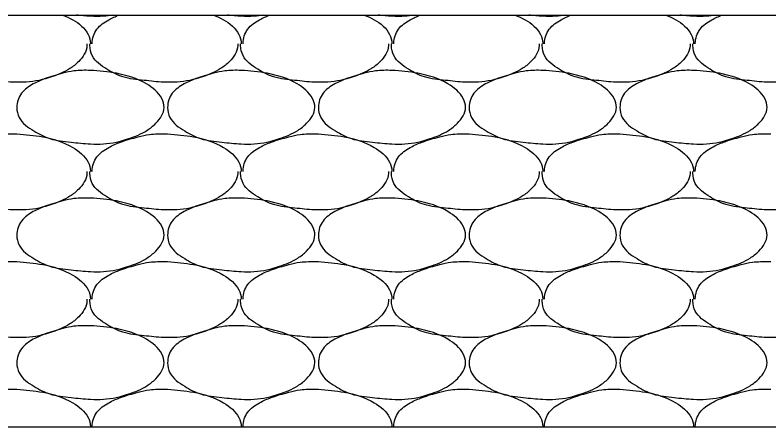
# Model space of a CAD drawing. Extents: x 634177 to 635904, y 289936 to 290970.
# Drawn here: x 635692.813 to 635696.012, y 290574.309 to 290576.059 of the extents above; entities that cross this region are included whole.
import ezdxf

# ---------------------------------------------------------------- set-up
doc = ezdxf.new("R2010")
doc.units = 0
doc.layers.add('Default', color=7, linetype='Continuous')

msp = doc.modelspace()

# ---------------------------------------------------------------- linework, layer by layer
at = {"layer": 'Default'}
for p, q in [((635672.2749, 290576.0588), (635712.2724, 290576.0588)), ((635692.8125, 290575.5538), (635692.82, 290575.5538)), ((635693.4525, 290575.5538), (635693.46, 290575.5538)), ((635694.0925, 290575.5538), (635694.1, 290575.5538)), ((635694.7324, 290575.5538), (635694.7399, 290575.5538)), ((635695.3724, 290575.5538), (635695.3799, 290575.5538)), ((635696.0123, 290575.5538), (635696.0198, 290575.5538)), ((635692.8125, 290575.0113), (635692.82, 290575.0113)), ((635693.4525, 290575.0113), (635693.46, 290575.0113)), ((635694.0925, 290575.0113), (635694.1, 290575.0113)), ((635694.7324, 290575.0113), (635694.7399, 290575.0113)), ((635695.3724, 290575.0113), (635695.3799, 290575.0113)), ((635696.0123, 290575.0113), (635696.0198, 290575.0113)), ((635692.8125, 290574.4689), (635692.82, 290574.4689)), ((635693.4525, 290574.4689), (635693.46, 290574.4689)), ((635694.0925, 290574.4689), (635694.1, 290574.4689)), ((635694.7324, 290574.4689), (635694.7399, 290574.4689)), ((635695.3724, 290574.4689), (635695.3799, 290574.4689)), ((635696.0123, 290574.4689), (635696.0198, 290574.4689)), ((635667.8541, 290574.3089), (635712.2724, 290574.3089))]:
    msp.add_line(p, q, dxfattribs=at)
for points in [[(635693.0148, 290576.0588), (635693.0575, 290576.0388), (635693.1225, 290575.9763), (635693.1325, 290575.9388), (635693.1325, 290575.9363)], [(635693.2274, 290576.0588), (635693.1875, 290576.0538), (635693.1325, 290576.0538), (635693.0737, 290576.0588)], [(635693.14, 290575.9363), (635693.14, 290575.9388), (635693.16, 290575.9988), (635693.21, 290576.0388), (635693.253, 290576.0588)], [(635693.6547, 290576.0588), (635693.6975, 290576.0388), (635693.7625, 290575.9763), (635693.7725, 290575.9388), (635693.7725, 290575.9363)], [(635693.8673, 290576.0588), (635693.8275, 290576.0538), (635693.7725, 290576.0538), (635693.7137, 290576.0588)], [(635693.78, 290575.9363), (635693.78, 290575.9388), (635693.8, 290575.9988), (635693.85, 290576.0388), (635693.893, 290576.0588)], [(635694.2947, 290576.0588), (635694.3374, 290576.0388), (635694.4024, 290575.9763), (635694.4124, 290575.9388), (635694.4124, 290575.9363)], [(635694.5073, 290576.0588), (635694.4674, 290576.0538), (635694.4124, 290576.0538), (635694.3536, 290576.0588)], [(635694.4199, 290575.9363), (635694.4199, 290575.9388), (635694.4399, 290575.9988), (635694.4899, 290576.0388), (635694.5329, 290576.0588)], [(635694.9347, 290576.0588), (635694.9774, 290576.0388), (635695.0424, 290575.9763), (635695.0524, 290575.9388), (635695.0524, 290575.9363)], [(635695.1472, 290576.0588), (635695.1074, 290576.0538), (635695.0524, 290576.0538), (635694.9936, 290576.0588)], [(635695.0599, 290575.9363), (635695.0599, 290575.9388), (635695.0799, 290575.9988), (635695.1299, 290576.0388), (635695.1729, 290576.0588)], [(635695.5746, 290576.0588), (635695.6174, 290576.0388), (635695.6824, 290575.9763), (635695.6924, 290575.9388), (635695.6924, 290575.9363)], [(635695.7872, 290576.0588), (635695.7474, 290576.0538), (635695.6924, 290576.0538), (635695.6336, 290576.0588)], [(635695.6999, 290575.9363), (635695.6999, 290575.9388), (635695.7199, 290575.9988), (635695.7699, 290576.0388), (635695.8129, 290576.0588)], [(635692.8125, 290575.7738), (635692.8025, 290575.7738), (635692.72, 290575.7813), (635692.6301, 290575.7963), (635692.5626, 290575.8288), (635692.5001, 290575.8863), (635692.4901, 290575.9288), (635692.4901, 290575.9363)], [(635693.1175, 290575.9363), (635693.1175, 290575.9288), (635693.0825, 290575.8613), (635693.045, 290575.8313), (635692.9675, 290575.7963), (635692.86, 290575.7738), (635692.8125, 290575.7738)], [(635693.4525, 290575.7738), (635693.4425, 290575.7738), (635693.36, 290575.7813), (635693.27, 290575.7963), (635693.2025, 290575.8288), (635693.14, 290575.8863), (635693.13, 290575.9288), (635693.13, 290575.9363)], [(635693.7575, 290575.9363), (635693.7575, 290575.9288), (635693.7225, 290575.8613), (635693.685, 290575.8313), (635693.6075, 290575.7963), (635693.5, 290575.7738), (635693.4525, 290575.7738)], [(635694.0925, 290575.7738), (635694.0825, 290575.7738), (635694, 290575.7813), (635693.91, 290575.7963), (635693.8425, 290575.8288), (635693.78, 290575.8863), (635693.77, 290575.9288), (635693.77, 290575.9363)], [(635694.3974, 290575.9363), (635694.3974, 290575.9288), (635694.3624, 290575.8613), (635694.3249, 290575.8313), (635694.2475, 290575.7963), (635694.14, 290575.7738), (635694.0925, 290575.7738)], [(635694.7324, 290575.7738), (635694.7224, 290575.7738), (635694.6399, 290575.7813), (635694.5499, 290575.7963), (635694.4824, 290575.8288), (635694.4199, 290575.8863), (635694.4099, 290575.9288), (635694.4099, 290575.9363)], [(635695.0374, 290575.9363), (635695.0374, 290575.9288), (635695.0024, 290575.8613), (635694.9649, 290575.8313), (635694.8874, 290575.7963), (635694.7799, 290575.7738), (635694.7324, 290575.7738)], [(635695.3724, 290575.7738), (635695.3624, 290575.7738), (635695.2799, 290575.7813), (635695.1899, 290575.7963), (635695.1224, 290575.8288), (635695.0599, 290575.8863), (635695.0499, 290575.9288), (635695.0499, 290575.9363)], [(635695.6774, 290575.9363), (635695.6774, 290575.9288), (635695.6424, 290575.8613), (635695.6049, 290575.8313), (635695.5274, 290575.7963), (635695.4199, 290575.7738), (635695.3724, 290575.7738)], [(635696.0123, 290575.7738), (635696.0023, 290575.7738), (635695.9198, 290575.7813), (635695.8299, 290575.7963), (635695.7624, 290575.8288), (635695.6999, 290575.8863), (635695.6899, 290575.9288), (635695.6899, 290575.9363)], [(635696.3173, 290575.9363), (635696.3173, 290575.9288), (635696.2823, 290575.8613), (635696.2448, 290575.8313), (635696.1673, 290575.7963), (635696.0598, 290575.7738), (635696.0123, 290575.7738)], [(635693.1325, 290575.8238), (635693.2425, 290575.8113), (635693.37, 290575.7663), (635693.435, 290575.7038), (635693.445, 290575.6663), (635693.41, 290575.5988), (635693.3725, 290575.5688), (635693.295, 290575.5338), (635693.1875, 290575.5113), (635693.1325, 290575.5113), (635693.05, 290575.5188), (635692.96, 290575.5338), (635692.8925, 290575.5663), (635692.83, 290575.6238), (635692.82, 290575.6663), (635692.84, 290575.7263), (635692.89, 290575.7663), (635692.94, 290575.7888), (635693.015, 290575.8113), (635693.0625, 290575.8213), (635693.1325, 290575.8238)], [(635693.7725, 290575.8238), (635693.8825, 290575.8113), (635694.01, 290575.7663), (635694.075, 290575.7038), (635694.085, 290575.6663), (635694.05, 290575.5988), (635694.0125, 290575.5688), (635693.935, 290575.5338), (635693.8275, 290575.5113), (635693.7725, 290575.5113), (635693.69, 290575.5188), (635693.6, 290575.5338), (635693.5325, 290575.5663), (635693.47, 290575.6238), (635693.46, 290575.6663), (635693.48, 290575.7263), (635693.53, 290575.7663), (635693.58, 290575.7888), (635693.655, 290575.8113), (635693.7025, 290575.8213), (635693.7725, 290575.8238)], [(635694.4124, 290575.8238), (635694.5224, 290575.8113), (635694.6499, 290575.7663), (635694.7149, 290575.7038), (635694.7249, 290575.6663), (635694.6899, 290575.5988), (635694.6524, 290575.5688), (635694.5749, 290575.5338), (635694.4674, 290575.5113), (635694.4124, 290575.5113), (635694.3299, 290575.5188), (635694.24, 290575.5338), (635694.1725, 290575.5663), (635694.11, 290575.6238), (635694.1, 290575.6663), (635694.12, 290575.7263), (635694.17, 290575.7663), (635694.22, 290575.7888), (635694.2949, 290575.8113), (635694.3424, 290575.8213), (635694.4124, 290575.8238)], [(635695.0524, 290575.8238), (635695.1624, 290575.8113), (635695.2899, 290575.7663), (635695.3549, 290575.7038), (635695.3649, 290575.6663), (635695.3299, 290575.5988), (635695.2924, 290575.5688), (635695.2149, 290575.5338), (635695.1074, 290575.5113), (635695.0524, 290575.5113), (635694.9699, 290575.5188), (635694.8799, 290575.5338), (635694.8124, 290575.5663), (635694.7499, 290575.6238), (635694.7399, 290575.6663), (635694.7599, 290575.7263), (635694.8099, 290575.7663), (635694.8599, 290575.7888), (635694.9349, 290575.8113), (635694.9824, 290575.8213), (635695.0524, 290575.8238)], [(635695.6924, 290575.8238), (635695.8024, 290575.8113), (635695.9298, 290575.7663), (635695.9948, 290575.7038), (635696.0048, 290575.6663), (635695.9698, 290575.5988), (635695.9323, 290575.5688), (635695.8549, 290575.5338), (635695.7474, 290575.5113), (635695.6924, 290575.5113), (635695.6099, 290575.5188), (635695.5199, 290575.5338), (635695.4524, 290575.5663), (635695.3899, 290575.6238), (635695.3799, 290575.6663), (635695.3999, 290575.7263), (635695.4499, 290575.7663), (635695.4999, 290575.7888), (635695.5749, 290575.8113), (635695.6224, 290575.8213), (635695.6924, 290575.8238)], [(635692.5001, 290575.3938), (635692.5001, 290575.3963), (635692.5201, 290575.4563), (635692.5701, 290575.4963), (635692.6201, 290575.5188), (635692.695, 290575.5413), (635692.7425, 290575.5513), (635692.8125, 290575.5538)], [(635692.82, 290575.5538), (635692.93, 290575.5413), (635693.0575, 290575.4963), (635693.1225, 290575.4338), (635693.1325, 290575.3963), (635693.1325, 290575.3938)], [(635693.14, 290575.3938), (635693.14, 290575.3963), (635693.16, 290575.4563), (635693.21, 290575.4963), (635693.26, 290575.5188), (635693.335, 290575.5413), (635693.3825, 290575.5513), (635693.4525, 290575.5538)], [(635693.46, 290575.5538), (635693.57, 290575.5413), (635693.6975, 290575.4963), (635693.7625, 290575.4338), (635693.7725, 290575.3963), (635693.7725, 290575.3938)], [(635693.78, 290575.3938), (635693.78, 290575.3963), (635693.8, 290575.4563), (635693.85, 290575.4963), (635693.9, 290575.5188), (635693.975, 290575.5413), (635694.0225, 290575.5513), (635694.0925, 290575.5538)], [(635694.1, 290575.5538), (635694.21, 290575.5413), (635694.3374, 290575.4963), (635694.4024, 290575.4338), (635694.4124, 290575.3963), (635694.4124, 290575.3938)], [(635694.4199, 290575.3938), (635694.4199, 290575.3963), (635694.4399, 290575.4563), (635694.4899, 290575.4963), (635694.5399, 290575.5188), (635694.6149, 290575.5413), (635694.6624, 290575.5513), (635694.7324, 290575.5538)], [(635694.7399, 290575.5538), (635694.8499, 290575.5413), (635694.9774, 290575.4963), (635695.0424, 290575.4338), (635695.0524, 290575.3963), (635695.0524, 290575.3938)], [(635695.0599, 290575.3938), (635695.0599, 290575.3963), (635695.0799, 290575.4563), (635695.1299, 290575.4963), (635695.1799, 290575.5188), (635695.2549, 290575.5413), (635695.3024, 290575.5513), (635695.3724, 290575.5538)], [(635695.3799, 290575.5538), (635695.4899, 290575.5413), (635695.6174, 290575.4963), (635695.6824, 290575.4338), (635695.6924, 290575.3963), (635695.6924, 290575.3938)], [(635695.6999, 290575.3938), (635695.6999, 290575.3963), (635695.7199, 290575.4563), (635695.7699, 290575.4963), (635695.8199, 290575.5188), (635695.8948, 290575.5413), (635695.9423, 290575.5513), (635696.0123, 290575.5538)], [(635692.8125, 290575.2313), (635692.8025, 290575.2313), (635692.72, 290575.2388), (635692.6301, 290575.2538), (635692.5626, 290575.2863), (635692.5001, 290575.3438), (635692.4901, 290575.3863), (635692.4901, 290575.3938)], [(635693.1175, 290575.3938), (635693.1175, 290575.3863), (635693.0825, 290575.3188), (635693.045, 290575.2888), (635692.9675, 290575.2538), (635692.86, 290575.2313), (635692.8125, 290575.2313)], [(635693.4525, 290575.2313), (635693.4425, 290575.2313), (635693.36, 290575.2388), (635693.27, 290575.2538), (635693.2025, 290575.2863), (635693.14, 290575.3438), (635693.13, 290575.3863), (635693.13, 290575.3938)], [(635693.7575, 290575.3938), (635693.7575, 290575.3863), (635693.7225, 290575.3188), (635693.685, 290575.2888), (635693.6075, 290575.2538), (635693.5, 290575.2313), (635693.4525, 290575.2313)], [(635694.0925, 290575.2313), (635694.0825, 290575.2313), (635694, 290575.2388), (635693.91, 290575.2538), (635693.8425, 290575.2863), (635693.78, 290575.3438), (635693.77, 290575.3863), (635693.77, 290575.3938)], [(635694.3974, 290575.3938), (635694.3974, 290575.3863), (635694.3624, 290575.3188), (635694.3249, 290575.2888), (635694.2475, 290575.2538), (635694.14, 290575.2313), (635694.0925, 290575.2313)], [(635694.7324, 290575.2313), (635694.7224, 290575.2313), (635694.6399, 290575.2388), (635694.5499, 290575.2538), (635694.4824, 290575.2863), (635694.4199, 290575.3438), (635694.4099, 290575.3863), (635694.4099, 290575.3938)], [(635695.0374, 290575.3938), (635695.0374, 290575.3863), (635695.0024, 290575.3188), (635694.9649, 290575.2888), (635694.8874, 290575.2538), (635694.7799, 290575.2313), (635694.7324, 290575.2313)], [(635695.3724, 290575.2313), (635695.3624, 290575.2313), (635695.2799, 290575.2388), (635695.1899, 290575.2538), (635695.1224, 290575.2863), (635695.0599, 290575.3438), (635695.0499, 290575.3863), (635695.0499, 290575.3938)], [(635695.6774, 290575.3938), (635695.6774, 290575.3863), (635695.6424, 290575.3188), (635695.6049, 290575.2888), (635695.5274, 290575.2538), (635695.4199, 290575.2313), (635695.3724, 290575.2313)], [(635696.0123, 290575.2313), (635696.0023, 290575.2313), (635695.9198, 290575.2388), (635695.8299, 290575.2538), (635695.7624, 290575.2863), (635695.6999, 290575.3438), (635695.6899, 290575.3863), (635695.6899, 290575.3938)], [(635696.3173, 290575.3938), (635696.3173, 290575.3863), (635696.2823, 290575.3188), (635696.2448, 290575.2888), (635696.1673, 290575.2538), (635696.0598, 290575.2313), (635696.0123, 290575.2313)], [(635693.1325, 290575.2813), (635693.2425, 290575.2688), (635693.37, 290575.2238), (635693.435, 290575.1613), (635693.445, 290575.1238), (635693.41, 290575.0563), (635693.3725, 290575.0263), (635693.295, 290574.9913), (635693.1875, 290574.9688), (635693.1325, 290574.9688), (635693.05, 290574.9763), (635692.96, 290574.9913), (635692.8925, 290575.0238), (635692.83, 290575.0813), (635692.82, 290575.1238), (635692.84, 290575.1838), (635692.89, 290575.2238), (635692.94, 290575.2463), (635693.015, 290575.2688), (635693.0625, 290575.2788), (635693.1325, 290575.2813)], [(635693.7725, 290575.2813), (635693.8825, 290575.2688), (635694.01, 290575.2238), (635694.075, 290575.1613), (635694.085, 290575.1238), (635694.05, 290575.0563), (635694.0125, 290575.0263), (635693.935, 290574.9913), (635693.8275, 290574.9688), (635693.7725, 290574.9688), (635693.69, 290574.9763), (635693.6, 290574.9913), (635693.5325, 290575.0238), (635693.47, 290575.0813), (635693.46, 290575.1238), (635693.48, 290575.1838), (635693.53, 290575.2238), (635693.58, 290575.2463), (635693.655, 290575.2688), (635693.7025, 290575.2788), (635693.7725, 290575.2813)], [(635694.4124, 290575.2813), (635694.5224, 290575.2688), (635694.6499, 290575.2238), (635694.7149, 290575.1613), (635694.7249, 290575.1238), (635694.6899, 290575.0563), (635694.6524, 290575.0263), (635694.5749, 290574.9913), (635694.4674, 290574.9688), (635694.4124, 290574.9688), (635694.3299, 290574.9763), (635694.24, 290574.9913), (635694.1725, 290575.0238), (635694.11, 290575.0813), (635694.1, 290575.1238), (635694.12, 290575.1838), (635694.17, 290575.2238), (635694.22, 290575.2463), (635694.2949, 290575.2688), (635694.3424, 290575.2788), (635694.4124, 290575.2813)], [(635695.0524, 290575.2813), (635695.1624, 290575.2688), (635695.2899, 290575.2238), (635695.3549, 290575.1613), (635695.3649, 290575.1238), (635695.3299, 290575.0563), (635695.2924, 290575.0263), (635695.2149, 290574.9913), (635695.1074, 290574.9688), (635695.0524, 290574.9688), (635694.9699, 290574.9763), (635694.8799, 290574.9913), (635694.8124, 290575.0238), (635694.7499, 290575.0813), (635694.7399, 290575.1238), (635694.7599, 290575.1838), (635694.8099, 290575.2238), (635694.8599, 290575.2463), (635694.9349, 290575.2688), (635694.9824, 290575.2788), (635695.0524, 290575.2813)], [(635695.6924, 290575.2813), (635695.8024, 290575.2688), (635695.9298, 290575.2238), (635695.9948, 290575.1613), (635696.0048, 290575.1238), (635695.9698, 290575.0563), (635695.9323, 290575.0263), (635695.8549, 290574.9913), (635695.7474, 290574.9688), (635695.6924, 290574.9688), (635695.6099, 290574.9763), (635695.5199, 290574.9913), (635695.4524, 290575.0238), (635695.3899, 290575.0813), (635695.3799, 290575.1238), (635695.3999, 290575.1838), (635695.4499, 290575.2238), (635695.4999, 290575.2463), (635695.5749, 290575.2688), (635695.6224, 290575.2788), (635695.6924, 290575.2813)], [(635692.5001, 290574.8513), (635692.5001, 290574.8538), (635692.5201, 290574.9138), (635692.5701, 290574.9538), (635692.6201, 290574.9763), (635692.695, 290574.9988), (635692.7425, 290575.0088), (635692.8125, 290575.0113)], [(635692.82, 290575.0113), (635692.93, 290574.9988), (635693.0575, 290574.9538), (635693.1225, 290574.8913), (635693.1325, 290574.8538), (635693.1325, 290574.8513)], [(635693.14, 290574.8513), (635693.14, 290574.8538), (635693.16, 290574.9138), (635693.21, 290574.9538), (635693.26, 290574.9763), (635693.335, 290574.9988), (635693.3825, 290575.0088), (635693.4525, 290575.0113)], [(635693.46, 290575.0113), (635693.57, 290574.9988), (635693.6975, 290574.9538), (635693.7625, 290574.8913), (635693.7725, 290574.8538), (635693.7725, 290574.8513)], [(635693.78, 290574.8513), (635693.78, 290574.8538), (635693.8, 290574.9138), (635693.85, 290574.9538), (635693.9, 290574.9763), (635693.975, 290574.9988), (635694.0225, 290575.0088), (635694.0925, 290575.0113)], [(635694.1, 290575.0113), (635694.21, 290574.9988), (635694.3374, 290574.9538), (635694.4024, 290574.8913), (635694.4124, 290574.8538), (635694.4124, 290574.8513)], [(635694.4199, 290574.8513), (635694.4199, 290574.8538), (635694.4399, 290574.9138), (635694.4899, 290574.9538), (635694.5399, 290574.9763), (635694.6149, 290574.9988), (635694.6624, 290575.0088), (635694.7324, 290575.0113)], [(635694.7399, 290575.0113), (635694.8499, 290574.9988), (635694.9774, 290574.9538), (635695.0424, 290574.8913), (635695.0524, 290574.8538), (635695.0524, 290574.8513)], [(635695.0599, 290574.8513), (635695.0599, 290574.8538), (635695.0799, 290574.9138), (635695.1299, 290574.9538), (635695.1799, 290574.9763), (635695.2549, 290574.9988), (635695.3024, 290575.0088), (635695.3724, 290575.0113)], [(635695.3799, 290575.0113), (635695.4899, 290574.9988), (635695.6174, 290574.9538), (635695.6824, 290574.8913), (635695.6924, 290574.8538), (635695.6924, 290574.8513)], [(635695.6999, 290574.8513), (635695.6999, 290574.8538), (635695.7199, 290574.9138), (635695.7699, 290574.9538), (635695.8199, 290574.9763), (635695.8948, 290574.9988), (635695.9423, 290575.0088), (635696.0123, 290575.0113)], [(635692.8125, 290574.6889), (635692.8025, 290574.6889), (635692.72, 290574.6964), (635692.6301, 290574.7114), (635692.5626, 290574.7439), (635692.5001, 290574.8013), (635692.4901, 290574.8438), (635692.4901, 290574.8513)], [(635693.1175, 290574.8513), (635693.1175, 290574.8438), (635693.0825, 290574.7764), (635693.045, 290574.7464), (635692.9675, 290574.7114), (635692.86, 290574.6889), (635692.8125, 290574.6889)], [(635693.4525, 290574.6889), (635693.4425, 290574.6889), (635693.36, 290574.6964), (635693.27, 290574.7114), (635693.2025, 290574.7439), (635693.14, 290574.8013), (635693.13, 290574.8438), (635693.13, 290574.8513)], [(635693.7575, 290574.8513), (635693.7575, 290574.8438), (635693.7225, 290574.7764), (635693.685, 290574.7464), (635693.6075, 290574.7114), (635693.5, 290574.6889), (635693.4525, 290574.6889)], [(635694.0925, 290574.6889), (635694.0825, 290574.6889), (635694, 290574.6964), (635693.91, 290574.7114), (635693.8425, 290574.7439), (635693.78, 290574.8013), (635693.77, 290574.8438), (635693.77, 290574.8513)], [(635694.3974, 290574.8513), (635694.3974, 290574.8438), (635694.3624, 290574.7764), (635694.3249, 290574.7464), (635694.2475, 290574.7114), (635694.14, 290574.6889), (635694.0925, 290574.6889)], [(635694.7324, 290574.6889), (635694.7224, 290574.6889), (635694.6399, 290574.6964), (635694.5499, 290574.7114), (635694.4824, 290574.7439), (635694.4199, 290574.8013), (635694.4099, 290574.8438), (635694.4099, 290574.8513)], [(635695.0374, 290574.8513), (635695.0374, 290574.8438), (635695.0024, 290574.7764), (635694.9649, 290574.7464), (635694.8874, 290574.7114), (635694.7799, 290574.6889), (635694.7324, 290574.6889)], [(635695.3724, 290574.6889), (635695.3624, 290574.6889), (635695.2799, 290574.6964), (635695.1899, 290574.7114), (635695.1224, 290574.7439), (635695.0599, 290574.8013), (635695.0499, 290574.8438), (635695.0499, 290574.8513)], [(635695.6774, 290574.8513), (635695.6774, 290574.8438), (635695.6424, 290574.7764), (635695.6049, 290574.7464), (635695.5274, 290574.7114), (635695.4199, 290574.6889), (635695.3724, 290574.6889)], [(635696.0123, 290574.6889), (635696.0023, 290574.6889), (635695.9198, 290574.6964), (635695.8299, 290574.7114), (635695.7624, 290574.7439), (635695.6999, 290574.8013), (635695.6899, 290574.8438), (635695.6899, 290574.8513)], [(635696.3173, 290574.8513), (635696.3173, 290574.8438), (635696.2823, 290574.7764), (635696.2448, 290574.7464), (635696.1673, 290574.7114), (635696.0598, 290574.6889), (635696.0123, 290574.6889)], [(635693.1325, 290574.7389), (635693.2425, 290574.7264), (635693.37, 290574.6814), (635693.435, 290574.6189), (635693.445, 290574.5814), (635693.41, 290574.5139), (635693.3725, 290574.4839), (635693.295, 290574.4489), (635693.1875, 290574.4264), (635693.1325, 290574.4264), (635693.05, 290574.4339), (635692.96, 290574.4489), (635692.8925, 290574.4814), (635692.83, 290574.5389), (635692.82, 290574.5814), (635692.84, 290574.6414), (635692.89, 290574.6814), (635692.94, 290574.7039), (635693.015, 290574.7264), (635693.0625, 290574.7364), (635693.1325, 290574.7389)], [(635693.7725, 290574.7389), (635693.8825, 290574.7264), (635694.01, 290574.6814), (635694.075, 290574.6189), (635694.085, 290574.5814), (635694.05, 290574.5139), (635694.0125, 290574.4839), (635693.935, 290574.4489), (635693.8275, 290574.4264), (635693.7725, 290574.4264), (635693.69, 290574.4339), (635693.6, 290574.4489), (635693.5325, 290574.4814), (635693.47, 290574.5389), (635693.46, 290574.5814), (635693.48, 290574.6414), (635693.53, 290574.6814), (635693.58, 290574.7039), (635693.655, 290574.7264), (635693.7025, 290574.7364), (635693.7725, 290574.7389)], [(635694.4124, 290574.7389), (635694.5224, 290574.7264), (635694.6499, 290574.6814), (635694.7149, 290574.6189), (635694.7249, 290574.5814), (635694.6899, 290574.5139), (635694.6524, 290574.4839), (635694.5749, 290574.4489), (635694.4674, 290574.4264), (635694.4124, 290574.4264), (635694.3299, 290574.4339), (635694.24, 290574.4489), (635694.1725, 290574.4814), (635694.11, 290574.5389), (635694.1, 290574.5814), (635694.12, 290574.6414), (635694.17, 290574.6814), (635694.22, 290574.7039), (635694.2949, 290574.7264), (635694.3424, 290574.7364), (635694.4124, 290574.7389)], [(635695.0524, 290574.7389), (635695.1624, 290574.7264), (635695.2899, 290574.6814), (635695.3549, 290574.6189), (635695.3649, 290574.5814), (635695.3299, 290574.5139), (635695.2924, 290574.4839), (635695.2149, 290574.4489), (635695.1074, 290574.4264), (635695.0524, 290574.4264), (635694.9699, 290574.4339), (635694.8799, 290574.4489), (635694.8124, 290574.4814), (635694.7499, 290574.5389), (635694.7399, 290574.5814), (635694.7599, 290574.6414), (635694.8099, 290574.6814), (635694.8599, 290574.7039), (635694.9349, 290574.7264), (635694.9824, 290574.7364), (635695.0524, 290574.7389)], [(635695.6924, 290574.7389), (635695.8024, 290574.7264), (635695.9298, 290574.6814), (635695.9948, 290574.6189), (635696.0048, 290574.5814), (635695.9698, 290574.5139), (635695.9323, 290574.4839), (635695.8549, 290574.4489), (635695.7474, 290574.4264), (635695.6924, 290574.4264), (635695.6099, 290574.4339), (635695.5199, 290574.4489), (635695.4524, 290574.4814), (635695.3899, 290574.5389), (635695.3799, 290574.5814), (635695.3999, 290574.6414), (635695.4499, 290574.6814), (635695.4999, 290574.7039), (635695.5749, 290574.7264), (635695.6224, 290574.7364), (635695.6924, 290574.7389)], [(635692.5001, 290574.3089), (635692.5001, 290574.3114), (635692.5201, 290574.3714), (635692.5701, 290574.4114), (635692.6201, 290574.4339), (635692.695, 290574.4564), (635692.7425, 290574.4664), (635692.8125, 290574.4689)], [(635692.82, 290574.4689), (635692.93, 290574.4564), (635693.0575, 290574.4114), (635693.1225, 290574.3489), (635693.1325, 290574.3114), (635693.1325, 290574.3089)], [(635693.14, 290574.3089), (635693.14, 290574.3114), (635693.16, 290574.3714), (635693.21, 290574.4114), (635693.26, 290574.4339), (635693.335, 290574.4564), (635693.3825, 290574.4664), (635693.4525, 290574.4689)], [(635693.46, 290574.4689), (635693.57, 290574.4564), (635693.6975, 290574.4114), (635693.7625, 290574.3489), (635693.7725, 290574.3114), (635693.7725, 290574.3089)], [(635693.78, 290574.3089), (635693.78, 290574.3114), (635693.8, 290574.3714), (635693.85, 290574.4114), (635693.9, 290574.4339), (635693.975, 290574.4564), (635694.0225, 290574.4664), (635694.0925, 290574.4689)], [(635694.1, 290574.4689), (635694.21, 290574.4564), (635694.3374, 290574.4114), (635694.4024, 290574.3489), (635694.4124, 290574.3114), (635694.4124, 290574.3089)], [(635694.4199, 290574.3089), (635694.4199, 290574.3114), (635694.4399, 290574.3714), (635694.4899, 290574.4114), (635694.5399, 290574.4339), (635694.6149, 290574.4564), (635694.6624, 290574.4664), (635694.7324, 290574.4689)], [(635694.7399, 290574.4689), (635694.8499, 290574.4564), (635694.9774, 290574.4114), (635695.0424, 290574.3489), (635695.0524, 290574.3114), (635695.0524, 290574.3089)], [(635695.0599, 290574.3089), (635695.0599, 290574.3114), (635695.0799, 290574.3714), (635695.1299, 290574.4114), (635695.1799, 290574.4339), (635695.2549, 290574.4564), (635695.3024, 290574.4664), (635695.3724, 290574.4689)], [(635695.3799, 290574.4689), (635695.4899, 290574.4564), (635695.6174, 290574.4114), (635695.6824, 290574.3489), (635695.6924, 290574.3114), (635695.6924, 290574.3089)], [(635695.6999, 290574.3089), (635695.6999, 290574.3114), (635695.7199, 290574.3714), (635695.7699, 290574.4114), (635695.8199, 290574.4339), (635695.8948, 290574.4564), (635695.9423, 290574.4664), (635696.0123, 290574.4689)]]:
    msp.add_spline(points, degree=3, dxfattribs=at)

doc.saveas('drawing.dxf')
